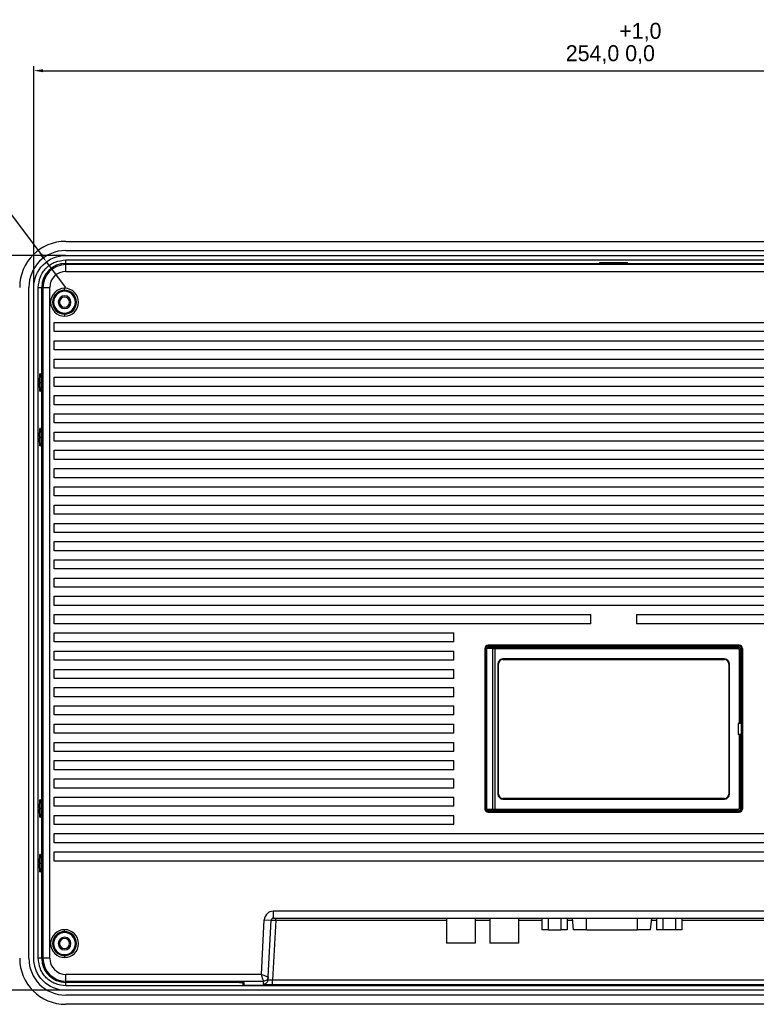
# Model space of a CAD drawing. Header units: millimetres. Extents: x -1063 to 345, y 512 to 8005.
# Tile 395 of 397: x -475 to -314, y 7586 to 7802. Entities that reach past the tile are written whole.
import ezdxf

# ---------------------------------------------------------------- set-up
doc = ezdxf.new("R2010")
doc.units = ezdxf.units.MM
doc.header["$LTSCALE"] = 5
doc.header["$PDSIZE"] = -1
doc.dimstyles.new('ISO-25', dxfattribs={"dimtxt": 2.5, "dimasz": 2.5, "dimexe": 1.25, "dimexo": 0.625, "dimtad": 1, "dimtxsty": 'Standard', "dimcen": 2.5, "dimadec": 0, "dimazin": 0, "dimtfac": 1, "dimtmove": 0, "dimatfit": 3, "dimfxl": 1, "dimarcsym": 0})
doc.dimstyles.new('ISO-25$0', dxfattribs={"dimtxt": 7, "dimasz": 1.5, "dimexe": 0.3, "dimexo": 0.2, "dimgap": 0.2, "dimtad": 0, "dimzin": 1, "dimdsep": 46, "dimtxsty": 'Standard', "dimcen": 0.5, "dimadec": 0, "dimazin": 0, "dimtp": 1.2, "dimtm": 1.2, "dimtfac": 1, "dimtmove": 0, "dimatfit": 3, "dimfxl": 1, "dimtolj": 1, "dimarcsym": 0})

# ---------------------------------------------------------------- blocks, each defined once
blk = doc.blocks.new('*D805')
at = {"color": 0, "lineweight": -2}
for p, q in [((-472.41, 7743.01), (-472.41, 7791.49)), ((-470.41, 7790.49), (-220.41, 7790.49)), ((-218.41, 7743.01), (-218.41, 7791.49))]:
    blk.add_line(p, q, dxfattribs=at)
at = {"color": 0}
for points in [[(-470.41, 7790.82), (-470.41, 7790.16), (-472.41, 7790.49)], [(-220.41, 7790.82), (-220.41, 7790.16), (-218.41, 7790.49)]]:
    blk.add_solid(points, dxfattribs=at)
at = {"layer": 'Defpoints', "color": 0}
for p in [(-218.41, 7790.49), (-472.41, 7743.01), (-218.41, 7743.01)]:
    blk.add_point(p, dxfattribs=at)
at = {"color": 0, "insert": (-345.41, 7796.45), "char_height": 3.5, "attachment_point": 5}
blk.add_mtext('254,0\\S+1,0^  0,0;', dxfattribs=at)
blk = doc.blocks.new('*D806')
at = {"color": 0, "lineweight": -2}
for p, q in [((-465.41, 7750.01), (-509.47, 7750.01)), ((-508.47, 7748.01), (-508.47, 7675.47)), ((-508.47, 7591.01), (-508.47, 7663.55)), ((-465.41, 7589.01), (-509.47, 7589.01))]:
    blk.add_line(p, q, dxfattribs=at)
at = {"color": 0}
for points in [[(-508.81, 7748.01), (-508.14, 7748.01), (-508.47, 7750.01)], [(-508.81, 7591.01), (-508.14, 7591.01), (-508.47, 7589.01)]]:
    blk.add_solid(points, dxfattribs=at)
at = {"layer": 'Defpoints', "color": 0}
for p in [(-465.41, 7750.01), (-508.47, 7589.01), (-465.41, 7589.01)]:
    blk.add_point(p, dxfattribs=at)
at = {"color": 0, "insert": (-508.47, 7669.51), "char_height": 3.5, "attachment_point": 5}
blk.add_mtext('161,0\\S+1,0^  0,0;', dxfattribs=at)
blk = doc.blocks.new('*D807')
at = {"color": 0, "lineweight": -2}
for p, q in [((-492.1, 7763.27), (-480.6, 7763.27)), ((-480.6, 7763.27), (-470.81, 7750.21)), ((-465.41, 7743.01), (-469.61, 7748.61))]:
    blk.add_line(p, q, dxfattribs=at)
at = {"color": 0}
blk.add_solid([(-470.54, 7750.41), (-471.08, 7750.01), (-469.61, 7748.61)], dxfattribs=at)
at = {"layer": 'Defpoints', "color": 0}
for p in [(-469.61, 7748.61), (-465.41, 7743.01)]:
    blk.add_point(p, dxfattribs=at)
at = {"color": 0, "insert": (-486.85, 7766.31), "char_height": 3.5, "attachment_point": 5}
blk.add_mtext('R7,0', dxfattribs=at)

msp = doc.modelspace()

# ---------------------------------------------------------------- linework, layer by layer
at = {"color": 0, "linetype": 'Continuous', "lineweight": 25}
for p, q in [((-465.41, 7753.09), (-225.41, 7753.09)), ((-465.41, 7751.09), (-225.41, 7751.09)), ((-465.41, 7748.28), (-465.41, 7749.02)), ((-465.41, 7749.02), (-225.41, 7749.02)), ((-465.41, 7748.28), (-225.41, 7748.28)), ((-465.36, 7748.02), (-465.36, 7748.27)), ((-465.36, 7748.27), (-225.44, 7748.27)), ((-465.36, 7746.52), (-465.36, 7748.02)), ((-225.44, 7748.02), (-465.36, 7748.02)), ((-348.42, 7748.41), (-348.42, 7748.48)), ((-348.42, 7748.48), (-342.42, 7748.48)), ((-342.42, 7748.41), (-348.42, 7748.41)), ((-342.42, 7748.48), (-342.42, 7748.41)), ((-465.36, 7746.52), (-225.44, 7746.52)), ((-473.49, 7596.02), (-473.49, 7743.02)), ((-471.42, 7596.02), (-471.42, 7743.02)), ((-471.41, 7743.02), (-470.67, 7743.02)), ((-470.67, 7596.02), (-470.67, 7743.02)), ((-470.66, 7742.97), (-470.42, 7742.97)), ((-470.66, 7596.04), (-470.66, 7742.97)), ((-470.42, 7742.97), (-470.42, 7596.04)), ((-470.42, 7742.97), (-468.92, 7742.97)), ((-468.92, 7596.04), (-468.92, 7742.97)), ((-465.66, 7742.4), (-465.66, 7742.82)), ((-465.66, 7742.22), (-465.66, 7742.4)), ((-465.66, 7742.17), (-465.66, 7742.22)), ((-465.66, 7737.37), (-465.66, 7737.32)), ((-465.66, 7737.32), (-465.66, 7737.14)), ((-465.66, 7737.14), (-465.66, 7736.72)), ((-470.45, 7735.32), (-470.59, 7735.32)), ((-470.59, 7733.32), (-470.59, 7735.32)), ((-470.45, 7735.32), (-470.45, 7733.32)), ((-467.92, 7735.32), (-222.88, 7735.32)), ((-467.92, 7733.32), (-467.92, 7735.32)), ((-470.59, 7733.32), (-470.45, 7733.32)), ((-222.88, 7733.32), (-467.92, 7733.32)), ((-470.45, 7731.32), (-470.59, 7731.32)), ((-470.59, 7729.32), (-470.59, 7731.32)), ((-470.45, 7731.32), (-470.45, 7729.32)), ((-467.92, 7731.32), (-222.88, 7731.32)), ((-467.92, 7729.32), (-467.92, 7731.32)), ((-470.59, 7729.32), (-470.45, 7729.32)), ((-222.88, 7729.32), (-467.92, 7729.32)), ((-470.45, 7727.32), (-470.59, 7727.32)), ((-470.59, 7725.32), (-470.59, 7727.32)), ((-470.59, 7725.32), (-470.45, 7725.32)), ((-470.45, 7727.32), (-470.45, 7725.32)), ((-467.92, 7727.32), (-222.88, 7727.32)), ((-467.92, 7725.32), (-467.92, 7727.32)), ((-222.88, 7725.32), (-467.92, 7725.32)), ((-470.94, 7724.07), (-471.06, 7724.07)), ((-470.45, 7723.32), (-470.59, 7723.32)), ((-470.59, 7721.32), (-470.59, 7723.32)), ((-470.45, 7723.32), (-470.45, 7721.32)), ((-467.92, 7723.32), (-222.88, 7723.32)), ((-467.92, 7721.32), (-467.92, 7723.32)), ((-471.13, 7722.27), (-471.13, 7722.07)), ((-470.88, 7722.07), (-470.88, 7722.27)), ((-470.59, 7721.32), (-470.45, 7721.32)), ((-222.88, 7721.32), (-467.92, 7721.32)), ((-471.06, 7720.27), (-470.94, 7720.27)), ((-470.45, 7719.32), (-470.59, 7719.32)), ((-470.59, 7717.32), (-470.59, 7719.32)), ((-470.45, 7719.32), (-470.45, 7717.32)), ((-467.92, 7719.32), (-222.88, 7719.32)), ((-467.92, 7717.32), (-467.92, 7719.32)), ((-470.59, 7717.32), (-470.45, 7717.32)), ((-222.88, 7717.32), (-467.92, 7717.32)), ((-470.45, 7715.32), (-470.59, 7715.32)), ((-470.59, 7713.32), (-470.59, 7715.32)), ((-470.45, 7715.32), (-470.45, 7713.32)), ((-467.92, 7715.32), (-222.88, 7715.32)), ((-467.92, 7713.32), (-467.92, 7715.32)), ((-470.59, 7713.32), (-470.45, 7713.32)), ((-222.88, 7713.32), (-467.92, 7713.32)), ((-471.13, 7710.27), (-471.13, 7710.07)), ((-470.94, 7712.07), (-471.06, 7712.07)), ((-470.88, 7710.07), (-470.88, 7710.27)), ((-470.45, 7711.32), (-470.59, 7711.32)), ((-470.59, 7709.32), (-470.59, 7711.32)), ((-470.45, 7711.32), (-470.45, 7709.32)), ((-467.92, 7711.32), (-222.88, 7711.32)), ((-467.92, 7709.32), (-467.92, 7711.32)), ((-471.06, 7708.27), (-470.94, 7708.27)), ((-470.59, 7709.32), (-470.45, 7709.32)), ((-222.88, 7709.32), (-467.92, 7709.32)), ((-470.45, 7707.32), (-470.59, 7707.32)), ((-470.59, 7705.32), (-470.59, 7707.32)), ((-470.45, 7707.32), (-470.45, 7705.32)), ((-467.92, 7707.32), (-222.88, 7707.32)), ((-467.92, 7705.32), (-467.92, 7707.32)), ((-470.59, 7705.32), (-470.45, 7705.32)), ((-222.88, 7705.32), (-467.92, 7705.32)), ((-470.45, 7703.32), (-470.59, 7703.32)), ((-470.59, 7701.32), (-470.59, 7703.32)), ((-470.45, 7703.32), (-470.45, 7701.32)), ((-467.92, 7703.32), (-222.88, 7703.32)), ((-467.92, 7701.32), (-467.92, 7703.32)), ((-387.38, 7703.32), (-387.38, 7703.32)), ((-470.59, 7701.32), (-470.45, 7701.32)), ((-222.88, 7701.32), (-467.92, 7701.32)), ((-470.45, 7699.32), (-470.59, 7699.32)), ((-470.59, 7697.32), (-470.59, 7699.32)), ((-470.59, 7697.32), (-470.45, 7697.32)), ((-470.45, 7699.32), (-470.45, 7697.32)), ((-467.92, 7699.32), (-222.88, 7699.32)), ((-467.92, 7697.32), (-467.92, 7699.32)), ((-222.88, 7697.32), (-467.92, 7697.32)), ((-470.45, 7695.32), (-470.59, 7695.32)), ((-470.59, 7693.32), (-470.59, 7695.32)), ((-470.45, 7695.32), (-470.45, 7693.32)), ((-467.92, 7695.32), (-222.88, 7695.32)), ((-467.92, 7693.32), (-467.92, 7695.32)), ((-470.59, 7693.32), (-470.45, 7693.32)), ((-222.88, 7693.32), (-467.92, 7693.32)), ((-470.45, 7691.32), (-470.59, 7691.32)), ((-470.59, 7689.32), (-470.59, 7691.32)), ((-470.45, 7691.32), (-470.45, 7689.32)), ((-467.92, 7691.32), (-222.88, 7691.32)), ((-467.92, 7689.32), (-467.92, 7691.32)), ((-470.59, 7689.32), (-470.45, 7689.32)), ((-222.88, 7689.32), (-467.92, 7689.32)), ((-470.45, 7687.33), (-470.59, 7687.33)), ((-470.59, 7685.33), (-470.59, 7687.33)), ((-470.45, 7687.33), (-470.45, 7685.33)), ((-467.92, 7687.33), (-222.88, 7687.33)), ((-467.92, 7685.33), (-467.92, 7687.33)), ((-470.59, 7685.33), (-470.45, 7685.33)), ((-222.88, 7685.33), (-467.92, 7685.33)), ((-470.45, 7683.33), (-470.59, 7683.33)), ((-470.59, 7681.33), (-470.59, 7683.33)), ((-470.45, 7683.33), (-470.45, 7681.33)), ((-467.92, 7683.33), (-222.88, 7683.33)), ((-467.92, 7681.33), (-467.92, 7683.33)), ((-470.59, 7681.33), (-470.45, 7681.33)), ((-222.88, 7681.33), (-467.92, 7681.33)), ((-470.45, 7679.33), (-470.59, 7679.33)), ((-470.59, 7677.33), (-470.59, 7679.33)), ((-470.45, 7679.33), (-470.45, 7677.33)), ((-467.92, 7679.33), (-222.88, 7679.33)), ((-467.92, 7677.33), (-467.92, 7679.33)), ((-470.59, 7677.33), (-470.45, 7677.33)), ((-222.88, 7677.33), (-467.92, 7677.33)), ((-470.45, 7675.33), (-470.59, 7675.33)), ((-470.59, 7673.33), (-470.59, 7675.33)), ((-470.45, 7675.33), (-470.45, 7673.33)), ((-467.92, 7673.33), (-467.92, 7675.33)), ((-467.92, 7675.33), (-222.88, 7675.33)), ((-470.59, 7673.33), (-470.45, 7673.33)), ((-470.45, 7671.33), (-470.59, 7671.33)), ((-470.59, 7669.33), (-470.59, 7671.33)), ((-470.45, 7671.33), (-470.45, 7669.33)), ((-222.88, 7673.33), (-467.92, 7673.33)), ((-467.92, 7671.33), (-350.4, 7671.33)), ((-467.92, 7669.33), (-467.92, 7671.33)), ((-350.4, 7669.33), (-350.4, 7671.33)), ((-340.4, 7671.33), (-222.88, 7671.33)), ((-340.4, 7671.33), (-340.4, 7669.33)), ((-470.59, 7669.33), (-470.45, 7669.33)), ((-350.4, 7669.33), (-467.92, 7669.33)), ((-222.88, 7669.33), (-340.4, 7669.33)), ((-470.45, 7667.33), (-470.59, 7667.33)), ((-470.59, 7665.33), (-470.59, 7667.33)), ((-470.45, 7667.33), (-470.45, 7665.33)), ((-467.92, 7665.33), (-467.92, 7667.33)), ((-467.92, 7667.33), (-380.4, 7667.33)), ((-380.4, 7665.33), (-380.4, 7667.33)), ((-470.59, 7665.33), (-470.45, 7665.33)), ((-380.4, 7665.33), (-467.92, 7665.33)), ((-470.45, 7663.33), (-470.59, 7663.33)), ((-470.59, 7661.33), (-470.59, 7663.33)), ((-470.45, 7663.33), (-470.45, 7661.33)), ((-467.92, 7661.33), (-467.92, 7663.33)), ((-467.92, 7663.33), (-380.4, 7663.33)), ((-380.4, 7661.33), (-380.4, 7663.33)), ((-373.6, 7663.92), (-373.6, 7628.73)), ((-373.6, 7663.92), (-373.4, 7663.92)), ((-373.4, 7628.73), (-373.4, 7663.92)), ((-373.25, 7663.87), (-373.25, 7662.67)), ((-371.91, 7663.87), (-373.25, 7663.87)), ((-373.2, 7662.67), (-373.25, 7662.67)), ((-373.2, 7629.82), (-373.2, 7662.67)), ((-372.95, 7664.17), (-371.76, 7664.17)), ((-317.9, 7664.62), (-372.9, 7664.62)), ((-372.9, 7664.42), (-372.9, 7664.62)), ((-372.9, 7664.42), (-317.9, 7664.42)), ((-371.91, 7663.87), (-371.91, 7628.62)), ((-371.91, 7663.87), (-371.4, 7663.87)), ((-371.76, 7664.17), (-371.4, 7664.17)), ((-371.55, 7664.17), (-371.55, 7664.42)), ((-371.4, 7664.17), (-318.1, 7664.17)), ((-371.4, 7664.17), (-371.4, 7663.87)), ((-371.4, 7663.87), (-371.4, 7628.62)), ((-371.4, 7663.87), (-318.1, 7663.87)), ((-369.45, 7664.17), (-369.45, 7664.42)), ((-366.4, 7664.42), (-366.4, 7664.17)), ((-318.1, 7664.17), (-318.1, 7663.87)), ((-317.9, 7664.62), (-317.9, 7664.42)), ((-317.9, 7663.67), (-317.9, 7647.45)), ((-317.6, 7663.67), (-317.9, 7663.67)), ((-317.6, 7663.67), (-317.6, 7647.45)), ((-317.6, 7663.42), (-317.4, 7663.42)), ((-317.4, 7628.73), (-317.4, 7663.92)), ((-317.4, 7663.92), (-317.2, 7663.92)), ((-317.2, 7663.92), (-317.2, 7628.73)), ((-470.59, 7661.33), (-470.45, 7661.33)), ((-380.4, 7661.33), (-467.92, 7661.33)), ((-321.15, 7661.6), (-369.65, 7661.6)), ((-369.65, 7661.5), (-369.65, 7661.6)), ((-369.65, 7661.5), (-321.15, 7661.5)), ((-321.15, 7661.6), (-321.15, 7661.5)), ((-470.45, 7659.33), (-470.59, 7659.33)), ((-470.59, 7657.33), (-470.59, 7659.33)), ((-470.45, 7659.33), (-470.45, 7657.33)), ((-467.92, 7657.33), (-467.92, 7659.33)), ((-467.92, 7659.33), (-380.4, 7659.33)), ((-380.4, 7657.33), (-380.4, 7659.33)), ((-370.75, 7660.5), (-370.75, 7632)), ((-370.75, 7660.5), (-370.65, 7660.5)), ((-370.65, 7632), (-370.65, 7660.5)), ((-320.15, 7660.5), (-320.05, 7660.5)), ((-320.15, 7660.5), (-320.15, 7632)), ((-320.05, 7632), (-320.05, 7660.5)), ((-470.59, 7657.33), (-470.45, 7657.33)), ((-380.4, 7657.33), (-467.92, 7657.33)), ((-470.45, 7655.33), (-470.59, 7655.33)), ((-470.59, 7653.33), (-470.59, 7655.33)), ((-470.45, 7655.33), (-470.45, 7653.33)), ((-467.92, 7653.33), (-467.92, 7655.33)), ((-467.92, 7655.33), (-380.4, 7655.33)), ((-380.4, 7653.33), (-380.4, 7655.33)), ((-470.59, 7653.33), (-470.45, 7653.33)), ((-380.4, 7653.33), (-467.92, 7653.33)), ((-470.45, 7651.33), (-470.59, 7651.33)), ((-470.59, 7649.33), (-470.59, 7651.33)), ((-470.45, 7651.33), (-470.45, 7649.33)), ((-467.92, 7649.33), (-467.92, 7651.33)), ((-467.92, 7651.33), (-380.4, 7651.33)), ((-380.4, 7649.33), (-380.4, 7651.33)), ((-470.59, 7649.33), (-470.45, 7649.33)), ((-380.4, 7649.33), (-467.92, 7649.33)), ((-317.4, 7648.45), (-317.6, 7648.45)), ((-470.45, 7647.33), (-470.59, 7647.33)), ((-470.59, 7645.33), (-470.59, 7647.33)), ((-470.45, 7647.33), (-470.45, 7645.33)), ((-467.92, 7645.33), (-467.92, 7647.33)), ((-467.92, 7647.33), (-380.4, 7647.33)), ((-380.4, 7645.33), (-380.4, 7647.33)), ((-373.4, 7646.03), (-373.25, 7646.18)), ((-373.25, 7646.18), (-373.2, 7646.12)), ((-317.9, 7647.45), (-318.1, 7647.45)), ((-318.1, 7647.45), (-318.1, 7645.05)), ((-317.6, 7647.45), (-317.9, 7647.45)), ((-470.59, 7645.33), (-470.45, 7645.33)), ((-470.45, 7643.33), (-470.59, 7643.33)), ((-470.59, 7641.33), (-470.59, 7643.33)), ((-470.45, 7643.33), (-470.45, 7641.33)), ((-380.4, 7645.33), (-467.92, 7645.33)), ((-467.92, 7641.33), (-467.92, 7643.33)), ((-467.92, 7643.33), (-380.4, 7643.33)), ((-380.4, 7641.33), (-380.4, 7643.33)), ((-317.9, 7645.05), (-318.1, 7645.05)), ((-317.9, 7645.05), (-317.9, 7628.82)), ((-317.6, 7645.05), (-317.9, 7645.05)), ((-317.6, 7645.05), (-317.6, 7628.82)), ((-317.4, 7644.05), (-317.6, 7644.05)), ((-470.59, 7641.33), (-470.45, 7641.33)), ((-380.4, 7641.33), (-467.92, 7641.33)), ((-373.2, 7642.82), (-373.4, 7642.73)), ((-373.2, 7641.46), (-373.4, 7641.46)), ((-373.4, 7641.13), (-373.2, 7641.13)), ((-470.45, 7639.33), (-470.59, 7639.33)), ((-470.59, 7637.33), (-470.59, 7639.33)), ((-470.45, 7639.33), (-470.45, 7637.33)), ((-467.92, 7637.33), (-467.92, 7639.33)), ((-467.92, 7639.33), (-380.4, 7639.33)), ((-380.4, 7637.33), (-380.4, 7639.33)), ((-470.59, 7637.33), (-470.45, 7637.33)), ((-380.4, 7637.33), (-467.92, 7637.33)), ((-470.45, 7635.33), (-470.59, 7635.33)), ((-470.59, 7633.33), (-470.59, 7635.33)), ((-470.45, 7635.33), (-470.45, 7633.33)), ((-467.92, 7633.33), (-467.92, 7635.33)), ((-467.92, 7635.33), (-380.4, 7635.33)), ((-380.4, 7633.33), (-380.4, 7635.33)), ((-470.59, 7633.33), (-470.45, 7633.33)), ((-380.4, 7633.33), (-467.92, 7633.33)), ((-470.94, 7630.76), (-471.06, 7630.76)), ((-470.45, 7631.33), (-470.59, 7631.33)), ((-470.59, 7629.33), (-470.59, 7631.33)), ((-470.45, 7631.33), (-470.45, 7629.33)), ((-467.92, 7629.33), (-467.92, 7631.33)), ((-467.92, 7631.33), (-380.4, 7631.33)), ((-380.4, 7629.33), (-380.4, 7631.33)), ((-370.65, 7632), (-370.75, 7632)), ((-369.65, 7630.9), (-369.65, 7631)), ((-321.15, 7631), (-369.65, 7631)), ((-369.65, 7630.9), (-321.15, 7630.9)), ((-321.15, 7631), (-321.15, 7630.9)), ((-320.05, 7632), (-320.15, 7632)), ((-471.13, 7628.96), (-471.13, 7628.76)), ((-470.88, 7628.76), (-470.88, 7628.96)), ((-470.59, 7629.33), (-470.45, 7629.33)), ((-380.4, 7629.33), (-467.92, 7629.33)), ((-373.4, 7628.73), (-373.6, 7628.73)), ((-373.25, 7629.82), (-373.25, 7628.62)), ((-373.25, 7629.82), (-373.2, 7629.82)), ((-371.91, 7628.62), (-373.25, 7628.62)), ((-371.76, 7628.32), (-372.95, 7628.32)), ((-317.9, 7628.23), (-372.9, 7628.23)), ((-372.9, 7628.03), (-372.9, 7628.23)), ((-371.4, 7628.62), (-371.91, 7628.62)), ((-371.4, 7628.32), (-371.76, 7628.32)), ((-371.55, 7628.32), (-371.55, 7628.23)), ((-318.1, 7628.62), (-371.4, 7628.62)), ((-371.4, 7628.32), (-371.4, 7628.62)), ((-318.1, 7628.32), (-371.4, 7628.32)), ((-369.45, 7628.32), (-369.45, 7628.23)), ((-366.4, 7628.23), (-366.4, 7628.32)), ((-318.1, 7628.32), (-318.1, 7628.62)), ((-317.6, 7628.82), (-317.9, 7628.82)), ((-317.9, 7628.23), (-317.9, 7628.03)), ((-317.4, 7629.23), (-317.6, 7629.23)), ((-317.2, 7628.73), (-317.4, 7628.73)), ((-471.06, 7626.96), (-470.94, 7626.96)), ((-470.45, 7627.33), (-470.59, 7627.33)), ((-470.59, 7625.33), (-470.59, 7627.33)), ((-470.45, 7627.33), (-470.45, 7625.33)), ((-467.92, 7625.33), (-467.92, 7627.33)), ((-467.92, 7627.33), (-380.4, 7627.33)), ((-380.4, 7625.33), (-380.4, 7627.33)), ((-372.9, 7628.03), (-317.9, 7628.03)), ((-470.59, 7625.33), (-470.45, 7625.33)), ((-380.4, 7625.33), (-467.92, 7625.33)), ((-470.45, 7623.33), (-470.59, 7623.33)), ((-470.59, 7621.33), (-470.59, 7623.33)), ((-470.45, 7623.33), (-470.45, 7621.33)), ((-467.92, 7623.33), (-222.88, 7623.33)), ((-467.92, 7621.33), (-467.92, 7623.33)), ((-470.59, 7621.33), (-470.45, 7621.33)), ((-222.88, 7621.33), (-467.92, 7621.33)), ((-470.94, 7618.76), (-471.06, 7618.76)), ((-470.45, 7619.33), (-470.59, 7619.33)), ((-470.59, 7617.33), (-470.59, 7619.33)), ((-470.45, 7619.33), (-470.45, 7617.33)), ((-467.92, 7619.33), (-222.88, 7619.33)), ((-467.92, 7617.33), (-467.92, 7619.33)), ((-471.13, 7616.96), (-471.13, 7616.76)), ((-470.88, 7616.96), (-470.88, 7616.76)), ((-470.59, 7617.33), (-470.45, 7617.33)), ((-222.88, 7617.33), (-467.92, 7617.33)), ((-471.06, 7614.96), (-470.94, 7614.96)), ((-422.55, 7592.49), (-421.92, 7604.44)), ((-421.92, 7604.44), (-420.42, 7604.37)), ((-270.88, 7606.34), (-419.92, 7606.34)), ((-419.92, 7604.84), (-419.92, 7606.34)), ((-419.92, 7604.84), (-270.88, 7604.84)), ((-382.03, 7604.84), (-382.03, 7599.3)), ((-375.73, 7604.84), (-375.73, 7599.3)), ((-372.53, 7604.84), (-372.53, 7599.3)), ((-366.23, 7604.84), (-366.23, 7599.3)), ((-361.11, 7604.84), (-361.11, 7602.25)), ((-359.73, 7604.84), (-359.73, 7602.25)), ((-356.96, 7604.84), (-356.96, 7602.25)), ((-355.57, 7604.84), (-355.57, 7602.25)), ((-354.5, 7604.84), (-354.28, 7602.25)), ((-351.33, 7602.25), (-351.33, 7604.84)), ((-340.25, 7604.84), (-340.25, 7602.25)), ((-337.3, 7602.25), (-337.07, 7604.84)), ((-336.01, 7604.84), (-336.01, 7602.25)), ((-334.62, 7604.84), (-334.62, 7602.25)), ((-331.85, 7604.84), (-331.85, 7602.25)), ((-330.46, 7604.84), (-330.46, 7602.25)), ((-465.66, 7601.87), (-465.66, 7602.29)), ((-421.08, 7591.94), (-420.42, 7604.37)), ((-419.42, 7604.34), (-420.11, 7591.26)), ((-419.42, 7604.34), (-382.03, 7604.34)), ((-375.73, 7604.34), (-372.53, 7604.34)), ((-366.23, 7604.34), (-361.11, 7604.34)), ((-355.57, 7604.34), (-354.46, 7604.34)), ((-337.11, 7604.34), (-336.01, 7604.34)), ((-330.46, 7604.34), (-271.38, 7604.34)), ((-465.66, 7601.69), (-465.66, 7601.87)), ((-465.66, 7601.64), (-465.66, 7601.69)), ((-359.73, 7602.25), (-361.11, 7602.25)), ((-359.73, 7602.25), (-356.96, 7602.25)), ((-355.57, 7602.25), (-356.96, 7602.25)), ((-351.33, 7602.25), (-354.28, 7602.25)), ((-351.33, 7602.25), (-340.25, 7602.25)), ((-337.3, 7602.25), (-340.25, 7602.25)), ((-334.62, 7602.25), (-336.01, 7602.25)), ((-331.85, 7602.25), (-334.62, 7602.25)), ((-330.46, 7602.25), (-331.85, 7602.25)), ((-375.73, 7599.3), (-382.03, 7599.3)), ((-366.23, 7599.3), (-372.53, 7599.3)), ((-470.67, 7596.02), (-471.41, 7596.02)), ((-470.42, 7596.04), (-470.66, 7596.04)), ((-468.92, 7596.04), (-470.42, 7596.04)), ((-465.66, 7596.84), (-465.66, 7596.79)), ((-465.66, 7596.79), (-465.66, 7596.61)), ((-465.66, 7596.61), (-465.66, 7596.19)), ((-422.55, 7592.49), (-465.36, 7592.49)), ((-465.36, 7590.99), (-465.36, 7592.49)), ((-421.08, 7591.94), (-421.13, 7591.73)), ((-421.08, 7591.94), (-421.13, 7591.72)), ((-421.08, 7591.94), (-421.11, 7591.28)), ((-421.08, 7591.94), (-421.08, 7591.94)), ((-465.41, 7590.02), (-465.41, 7590.74)), ((-265.47, 7590.01), (-465.41, 7590.01)), ((-465.36, 7590.99), (-422.08, 7590.99)), ((-465.36, 7590.74), (-465.36, 7590.99)), ((-427.32, 7590.74), (-465.36, 7590.74)), ((-426.58, 7590.73), (-426.6, 7590.17)), ((-426.6, 7590.72), (-426.6, 7590.17)), ((-426.33, 7590.16), (-426.33, 7590.71)), ((-425.33, 7590.12), (-265.52, 7590.12)), ((-422.1, 7590.33), (-422.08, 7590.99)), ((-421.11, 7591.28), (-421.18, 7591.01)), ((-421.07, 7591.27), (-421.11, 7591.28)), ((-270.69, 7591.26), (-420.11, 7591.26)), ((-420.11, 7590.27), (-270.69, 7590.27)), ((-225.41, 7587.94), (-465.41, 7587.94)), ((-225.41, 7585.94), (-465.41, 7585.94))]:
    msp.add_line(p, q, dxfattribs=at)
at = {"color": 1, "lineweight": 30}
msp.add_lwpolyline([(-465.41, 7750.01), (-225.41, 7750.01, -0.414214), (-218.41, 7743.01), (-218.41, 7596.01, -0.414214), (-225.41, 7589.01), (-465.41, 7589.01, -0.414214), (-472.41, 7596.01), (-472.41, 7743.01, -0.414214)], format="xyb", close=True, dxfattribs=at)
at = {"color": 0, "linetype": 'Continuous', "lineweight": 25, "flags": 128}
for points in [[(-371.76, 7664.17), (-371.79, 7664.17), (-371.82, 7664.15), (-371.85, 7664.12), (-371.87, 7664.08), (-371.89, 7664.04), (-371.9, 7663.99), (-371.91, 7663.93), (-371.91, 7663.87)], [(-371.76, 7628.32), (-371.79, 7628.33), (-371.82, 7628.35), (-371.85, 7628.37), (-371.87, 7628.41), (-371.89, 7628.46), (-371.9, 7628.51), (-371.91, 7628.56), (-371.91, 7628.62)]]:
    msp.add_lwpolyline(points, dxfattribs=at)
at = {"color": 0, "linetype": 'Continuous', "lineweight": 25}
for centre, radius, start, end in [((-465.41, 7743.02), 10.08, 90, 180), ((-465.41, 7743.02), 8.08, 90, 180), ((-465.41, 7743.02), 5.26, 90, 180), ((-465.36, 7742.97), 5.3, 90, 180), ((-465.36, 7742.97), 5.05, 90, 180), ((-465.36, 7742.97), 3.55, 90, 180), ((-465.66, 7739.77), 3.05, 90, 270), ((-465.66, 7739.77), 3.05, 270, 90), ((-465.66, 7739.77), 2.63, 90, 270), ((-465.66, 7739.77), 2.45, 90, 270), ((-465.66, 7739.77), 2.4, 90, 270), ((-465.66, 7739.77), 1.4, 90, 270), ((-465.66, 7739.77), 1.1, 90, 270), ((-465.66, 7739.77), 2.63, 270, 90), ((-465.66, 7739.77), 2.45, 270, 90), ((-465.66, 7739.77), 2.4, 270, 90), ((-465.66, 7739.77), 1.4, 270, 90), ((-465.66, 7739.77), 1.1, 270, 90), ((-372.9, 7663.92), 0.7, 90, 180), ((-372.9, 7663.92), 0.5, 90, 180), ((-372.95, 7663.87), 0.3, 90, 180), ((-318.1, 7663.67), 0.5, 0, 90), ((-318.1, 7663.67), 0.2, 0, 90), ((-317.9, 7663.92), 0.7, 0, 90), ((-317.9, 7663.92), 0.5, 360, 90), ((-369.65, 7660.5), 1.1, 90, 180), ((-369.65, 7660.5), 1, 90, 180), ((-321.15, 7660.5), 1.1, 0, 90), ((-321.15, 7660.5), 1, 0, 90), ((-369.65, 7632), 1.1, 180, 270), ((-369.65, 7632), 1, 180, 270), ((-321.15, 7632), 1.1, 270, 0), ((-321.15, 7632), 1, 270, 0), ((-372.9, 7628.73), 0.7, 180, 270), ((-372.9, 7628.73), 0.5, 180, 270), ((-372.95, 7628.62), 0.3, 180, 270), ((-318.1, 7628.82), 0.2, 270, 0), ((-318.1, 7628.82), 0.5, 270, 360), ((-317.9, 7628.73), 0.7, 270, 0), ((-317.9, 7628.73), 0.5, 270, 0), ((-419.92, 7604.34), 2, 90, 177), ((-419.92, 7604.34), 0.5, 90.0004, 177), ((-465.66, 7599.24), 3.05, 90, 270), ((-465.66, 7599.24), 3.05, 270, 90), ((-465.66, 7599.24), 2.63, 90, 270), ((-465.66, 7599.24), 2.45, 90, 270), ((-465.66, 7599.24), 2.4, 90, 270), ((-465.66, 7599.24), 1.4, 90, 270), ((-465.66, 7599.26), 1.1, 90, 270), ((-465.66, 7599.24), 2.63, 270, 90), ((-465.66, 7599.24), 2.45, 270, 90), ((-465.66, 7599.24), 2.4, 270, 90), ((-465.66, 7599.24), 1.4, 270, 90), ((-465.66, 7599.26), 1.1, 270, 90), ((-465.41, 7596.02), 10.08, 180, 270), ((-465.41, 7596.02), 8.08, 180, 270), ((-465.41, 7596.02), 5.26, 180, 255.6439), ((-465.36, 7596.04), 5.3, 180, 270), ((-465.36, 7596.04), 5.05, 180, 270), ((-465.36, 7596.04), 3.55, 180, 270)]:
    msp.add_arc(centre, radius, start, end, dxfattribs=at)
msp.add_ellipse((-425.6, 7590.17), major_axis=(1, 0), ratio=0.034899, start_param=3.141591, end_param=3.894617, dxfattribs=at)
for points in [[(-471.42, 7743.02), (-471.33, 7743.8), (-471.14, 7745.38), (-469.76, 7747.36), (-467.77, 7748.75), (-466.2, 7748.93), (-465.41, 7749.02)], [(-465.41, 7590.01), (-466.2, 7590.1), (-467.77, 7590.28), (-469.76, 7591.67), (-471.14, 7593.66), (-471.33, 7595.23), (-471.42, 7596.02)], [(-420.11, 7590.27), (-420.11, 7590.28), (-420.11, 7590.32), (-420.11, 7590.55), (-420.11, 7590.88), (-420.11, 7591.14), (-420.11, 7591.26)]]:
    msp.add_open_spline(points, degree=3, dxfattribs=at)
for points, knots in [([(-471.13, 7722.27), (-471.12, 7722.53), (-471.12, 7723.06), (-471.1, 7723.65), (-471.08, 7724.01), (-471.07, 7724.05), (-471.06, 7724.07)], [0, 0, 0, 0, 0.279535, 0.559139, 0.779549, 1, 1, 1, 1]), ([(-470.9, 7723.61), (-470.94, 7723.66), (-471.04, 7723.79), (-471.05, 7723.96), (-471.06, 7724.07)], [0, 0, 0, 0, 0.368213, 1, 1, 1, 1]), ([(-470.94, 7724.07), (-470.93, 7724.04), (-470.91, 7723.97), (-470.89, 7723.49), (-470.88, 7722.89), (-470.88, 7722.48), (-470.88, 7722.27)], [0, 0, 0, 0, 0.279689, 0.559335, 0.779676, 1, 1, 1, 1]), ([(-471.06, 7720.27), (-471.07, 7720.3), (-471.09, 7720.37), (-471.11, 7720.85), (-471.12, 7721.45), (-471.12, 7721.86), (-471.13, 7722.07)], [0, 0, 0, 0, 0.279689, 0.559335, 0.779676, 1, 1, 1, 1]), ([(-471.03, 7722.07), (-471.04, 7722.07), (-471.11, 7722.07), (-471.12, 7722.07), (-471.13, 7722.07)], [0, 0, 0, 0, 0.128338, 1, 1, 1, 1]), ([(-470.88, 7722.07), (-470.88, 7721.8), (-470.88, 7721.28), (-470.9, 7720.69), (-470.92, 7720.33), (-470.93, 7720.29), (-470.94, 7720.27)], [0, 0, 0, 0, 0.279536, 0.559139, 0.779549, 1, 1, 1, 1]), ([(-471.06, 7720.27), (-471.05, 7720.38), (-471.04, 7720.55), (-470.94, 7720.68), (-470.9, 7720.73)], [0, 0, 0, 0, 0.627914, 1, 1, 1, 1]), ([(-471.13, 7710.27), (-471.12, 7710.53), (-471.12, 7711.06), (-471.1, 7711.65), (-471.08, 7712.01), (-471.07, 7712.05), (-471.06, 7712.07)], [0, 0, 0, 0, 0.279535, 0.559139, 0.779549, 1, 1, 1, 1]), ([(-470.9, 7711.61), (-470.94, 7711.66), (-471.04, 7711.79), (-471.05, 7711.96), (-471.06, 7712.07)], [0, 0, 0, 0, 0.368213, 1, 1, 1, 1]), ([(-470.94, 7712.07), (-470.93, 7712.04), (-470.91, 7711.97), (-470.89, 7711.49), (-470.88, 7710.89), (-470.88, 7710.48), (-470.88, 7710.27)], [0, 0, 0, 0, 0.279689, 0.559335, 0.779676, 1, 1, 1, 1]), ([(-471.06, 7708.27), (-471.07, 7708.3), (-471.09, 7708.37), (-471.11, 7708.85), (-471.12, 7709.45), (-471.12, 7709.86), (-471.13, 7710.07)], [0, 0, 0, 0, 0.279689, 0.559335, 0.779676, 1, 1, 1, 1]), ([(-471.03, 7710.07), (-471.04, 7710.07), (-471.11, 7710.07), (-471.12, 7710.07), (-471.13, 7710.07)], [0, 0, 0, 0, 0.128338, 1, 1, 1, 1]), ([(-471.06, 7708.27), (-471.05, 7708.38), (-471.04, 7708.55), (-470.94, 7708.68), (-470.9, 7708.73)], [0, 0, 0, 0, 0.627914, 1, 1, 1, 1]), ([(-470.88, 7710.07), (-470.88, 7709.8), (-470.88, 7709.28), (-470.9, 7708.69), (-470.92, 7708.33), (-470.93, 7708.29), (-470.94, 7708.27)], [0, 0, 0, 0, 0.2795355, 0.5591394, 0.7795489, 1, 1, 1, 1]), ([(-471.13, 7628.96), (-471.12, 7629.23), (-471.12, 7629.76), (-471.1, 7630.35), (-471.08, 7630.7), (-471.07, 7630.74), (-471.06, 7630.76)], [0, 0, 0, 0, 0.279535, 0.559139, 0.779549, 1, 1, 1, 1]), ([(-470.9, 7630.31), (-470.94, 7630.36), (-471.04, 7630.49), (-471.05, 7630.66), (-471.06, 7630.76)], [0, 0, 0, 0, 0.368213, 1, 1, 1, 1]), ([(-470.94, 7630.76), (-470.93, 7630.73), (-470.91, 7630.66), (-470.89, 7630.18), (-470.88, 7629.59), (-470.88, 7629.17), (-470.88, 7628.96)], [0, 0, 0, 0, 0.279689, 0.559335, 0.779676, 1, 1, 1, 1]), ([(-471.06, 7626.96), (-471.07, 7627), (-471.09, 7627.07), (-471.11, 7627.55), (-471.12, 7628.14), (-471.12, 7628.56), (-471.13, 7628.76)], [0, 0, 0, 0, 0.279689, 0.559335, 0.779676, 1, 1, 1, 1]), ([(-471.03, 7628.76), (-471.04, 7628.76), (-471.11, 7628.76), (-471.12, 7628.76), (-471.13, 7628.76)], [0, 0, 0, 0, 0.128338, 1, 1, 1, 1]), ([(-470.88, 7628.76), (-470.88, 7628.5), (-470.88, 7627.97), (-470.9, 7627.38), (-470.92, 7627.03), (-470.93, 7626.98), (-470.94, 7626.96)], [0, 0, 0, 0, 0.2795355, 0.5591394, 0.7795489, 1, 1, 1, 1]), ([(-471.06, 7626.96), (-471.05, 7627.07), (-471.04, 7627.24), (-470.94, 7627.37), (-470.9, 7627.42)], [0, 0, 0, 0, 0.627914, 1, 1, 1, 1]), ([(-471.13, 7616.96), (-471.12, 7617.23), (-471.12, 7617.76), (-471.1, 7618.35), (-471.08, 7618.7), (-471.07, 7618.74), (-471.06, 7618.76)], [0, 0, 0, 0, 0.279535, 0.559139, 0.779549, 1, 1, 1, 1]), ([(-470.9, 7618.31), (-470.94, 7618.36), (-471.04, 7618.49), (-471.05, 7618.66), (-471.06, 7618.76)], [0, 0, 0, 0, 0.368213, 1, 1, 1, 1]), ([(-470.94, 7618.76), (-470.93, 7618.73), (-470.91, 7618.66), (-470.89, 7618.18), (-470.88, 7617.59), (-470.88, 7617.17), (-470.88, 7616.96)], [0, 0, 0, 0, 0.279689, 0.559335, 0.779676, 1, 1, 1, 1]), ([(-471.06, 7614.96), (-471.07, 7615), (-471.09, 7615.07), (-471.11, 7615.55), (-471.12, 7616.14), (-471.12, 7616.56), (-471.13, 7616.76)], [0, 0, 0, 0, 0.279689, 0.559335, 0.779676, 1, 1, 1, 1]), ([(-470.83, 7616.76), (-470.84, 7616.76), (-470.95, 7616.76), (-471.08, 7616.76), (-471.11, 7616.76), (-471.13, 7616.76)], [0, 0, 0, 0, 0.097498, 0.548749, 1, 1, 1, 1]), ([(-471.06, 7614.96), (-471.05, 7615.07), (-471.04, 7615.24), (-470.94, 7615.37), (-470.9, 7615.42)], [0, 0, 0, 0, 0.627914, 1, 1, 1, 1]), ([(-470.88, 7616.76), (-470.88, 7616.5), (-470.88, 7615.97), (-470.9, 7615.38), (-470.92, 7615.03), (-470.93, 7614.98), (-470.94, 7614.96)], [0, 0, 0, 0, 0.279536, 0.559139, 0.779549, 1, 1, 1, 1]), ([(-419.42, 7604.34), (-419.42, 7604.41), (-419.42, 7604.54), (-419.42, 7604.7), (-419.42, 7604.79), (-419.42, 7604.8), (-419.42, 7604.8)], [0, 0, 0, 0, 0.328685, 0.657371, 0.986056, 1, 1, 1, 1]), ([(-420.42, 7604.37), (-420.41, 7604.36), (-420.38, 7604.36), (-420.15, 7604.36), (-419.82, 7604.35), (-419.55, 7604.34), (-419.42, 7604.34)], [0, 0, 0, 0, 0.249998, 0.499998, 0.75, 1, 1, 1, 1]), ([(-422.08, 7590.99), (-422.08, 7591), (-422.08, 7591.02), (-422.12, 7591.15), (-422.22, 7591.43), (-422.37, 7591.93), (-422.49, 7592.3), (-422.55, 7592.49)], [0, 0, 0, 0, 0.125491, 0.2508554, 0.5005867, 0.7501767, 1, 1, 1, 1]), ([(-422.55, 7592.49), (-422.36, 7592.42), (-421.99, 7592.29), (-421.51, 7592.12), (-421.23, 7592.01), (-421.1, 7591.95), (-421.08, 7591.94), (-421.08, 7591.94)], [0, 0, 0, 0, 0.24977, 0.499512, 0.74917, 0.874526, 1, 1, 1, 1]), ([(-421.13, 7591.73), (-421.14, 7591.67), (-421.17, 7591.5), (-421.38, 7591.25), (-421.7, 7591.03), (-421.95, 7591), (-422.08, 7590.99)], [0, 0, 0, 0, 0.123869, 0.415908, 0.707946, 1, 1, 1, 1]), ([(-421.13, 7591.72), (-421.14, 7591.67), (-421.17, 7591.49), (-421.37, 7591.25), (-421.7, 7591.03), (-421.95, 7591), (-422.08, 7590.99)], [0, 0, 0, 0, 0.1233804, 0.4148988, 0.7072766, 1, 1, 1, 1]), ([(-427.33, 7590.74), (-427.26, 7590.74), (-427.13, 7590.74), (-426.88, 7590.74), (-426.6, 7590.73), (-426.42, 7590.72), (-426.34, 7590.71), (-426.33, 7590.71), (-426.33, 7590.71)], [0, 0, 0, 0, 0.125391, 0.250666, 0.500001, 0.749334, 0.874605, 1, 1, 1, 1]), ([(-426.33, 7590.16), (-426.32, 7590.16), (-426.31, 7590.15), (-426.17, 7590.14), (-425.97, 7590.13), (-425.69, 7590.13), (-425.46, 7590.13), (-425.33, 7590.12)], [0, 0, 0, 0, 0.209385, 0.385964, 0.55432, 0.75793, 1, 1, 1, 1]), ([(-421.18, 7591.01), (-421.18, 7590.98), (-421.22, 7590.83), (-421.41, 7590.6), (-421.72, 7590.38), (-421.98, 7590.35), (-422.1, 7590.34)], [0, 0, 0, 0, 0.081411, 0.387596, 0.693789, 1, 1, 1, 1]), ([(-422.1, 7590.33), (-422.09, 7590.33), (-422.09, 7590.32), (-421.92, 7590.3), (-421.54, 7590.28), (-420.99, 7590.27), (-420.5, 7590.27), (-420.24, 7590.27), (-420.11, 7590.27)], [0, 0, 0, 0, 0.125435, 0.250407, 0.499682, 0.748955, 0.87393, 1, 1, 1, 1]), ([(-420.11, 7591.26), (-420.24, 7591.26), (-420.5, 7591.25), (-420.83, 7591.25), (-421.04, 7591.26), (-421.06, 7591.27), (-421.07, 7591.27)], [0, 0, 0, 0, 0.284025, 0.56808, 0.852184, 1, 1, 1, 1])]:
    msp.add_open_spline(points, degree=3, knots=knots, dxfattribs=at)

# ---------------------------------------------------------------- dimensions: what is measured, and where the dimension line sits
at = {"color": 0}
dim = msp.add_linear_dim(base=(-218.41, 7790.49), p1=(-472.41, 7743.01), p2=(-218.41, 7743.01), dimstyle='ISO-25$0', override={"dimtxt": 3.5, "dimasz": 2, "dimexe": 1, "dimexo": 0, "dimgap": 1, "dimtad": 1, "dimtih": 1, "dimtoh": 1, "dimdec": 1, "dimzin": 0, "dimdsep": 44, "dimpost": '<>', "dimcen": 2.5, "dimadec": 2, "dimtol": 1, "dimtp": 1, "dimtm": 0, "dimtdec": 1, "dimtolj": 0, "dimtzin": 0}, dxfattribs=at)
dim.commit()
dim.dimension.update_dxf_attribs({"geometry": '*D805', "text_midpoint": (-345.41, 7796.45)})
dim = msp.add_radius_dim(center=(-465.41, 7743.01), mpoint=(-469.61, 7748.61), dimstyle='ISO-25', override={"dimtxt": 3.5, "dimasz": 2, "dimexe": 1, "dimexo": 0, "dimgap": 1, "dimtih": 1, "dimtoh": 1, "dimdec": 1, "dimzin": 0, "dimadec": 2, "dimtp": 0.2, "dimtm": 0.2, "dimtdec": 1, "dimtzin": 0}, dxfattribs=at)
dim.commit()
dim.dimension.update_dxf_attribs({"geometry": '*D807', "text_midpoint": (-486.85, 7763.27), "dimtype": 164})
dim = msp.add_linear_dim(base=(-508.47, 7589.01), p1=(-465.41, 7750.01), p2=(-465.41, 7589.01), angle=90, dimstyle='ISO-25$0', override={"dimtxt": 3.5, "dimasz": 2, "dimexe": 1, "dimexo": 0, "dimgap": 1, "dimtad": 1, "dimtih": 1, "dimtoh": 1, "dimdec": 1, "dimzin": 0, "dimdsep": 44, "dimcen": 2.5, "dimadec": 2, "dimtol": 1, "dimtp": 1, "dimtm": 0, "dimtdec": 1, "dimtolj": 0, "dimtzin": 0}, dxfattribs=at)
dim.commit()
dim.dimension.update_dxf_attribs({"geometry": '*D806', "text_midpoint": (-508.47, 7669.51)})

doc.saveas('drawing.dxf')
